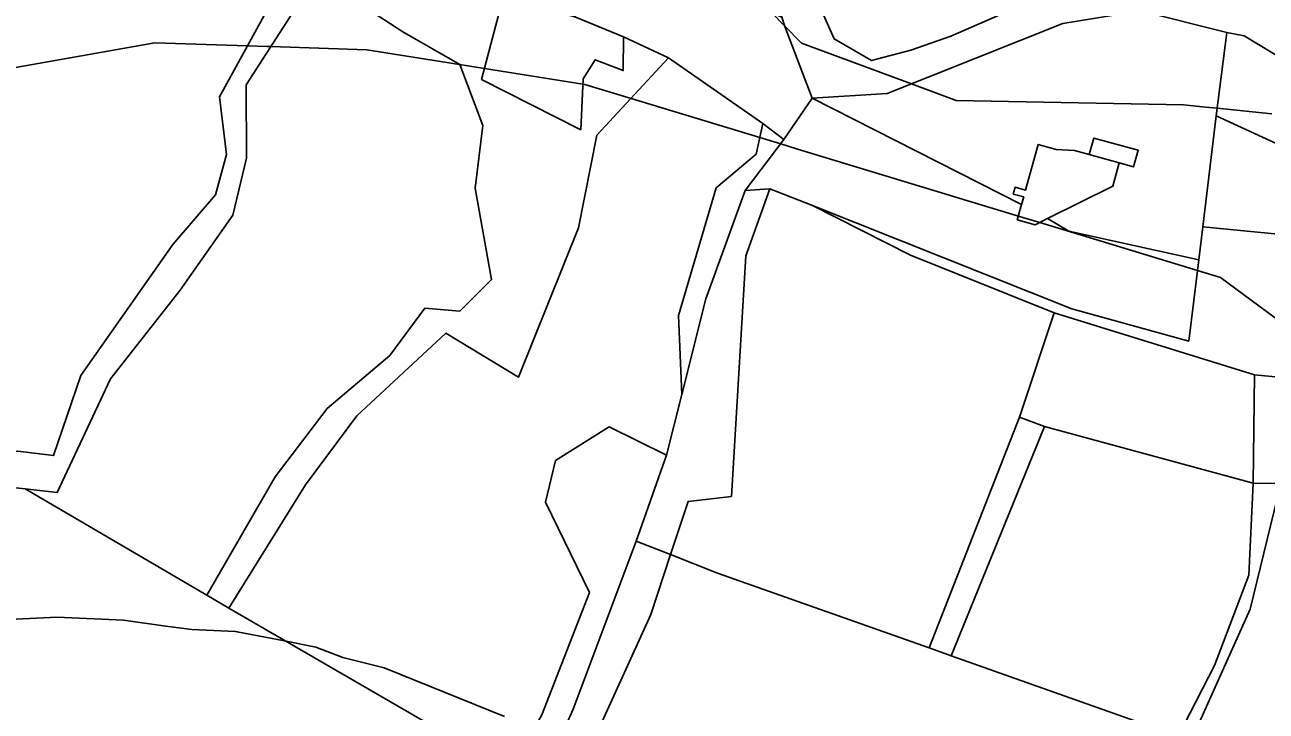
# Model space of a CAD drawing. Extents: x -477304 to -465429, y -1159113 to -1149210.
# Drawn here: x -469844.3 to -469590.9, y -1155940.3 to -1155800.1 of the extents above; entities that cross this region are included whole.
import ezdxf

# ---------------------------------------------------------------- set-up
doc = ezdxf.new("R2010")
doc.units = 0
for name, color, linetype in [('BPEJ_s', 7, 'Continuous'), ('orna_s', 7, 'Continuous'), ('ostatni_s', 7, 'Continuous'), ('PUPFL_s', 7, 'Continuous'), ('trav_porost_s', 7, 'Continuous'), ('voda_s', 7, 'Continuous')]:
    doc.layers.add(name, color=color, linetype=linetype)

msp = doc.modelspace()

# ---------------------------------------------------------------- linework, layer by layer
at = {"layer": 'BPEJ_s'}
for points in [[(-469589.72, -1155818.28), (-469600.88, -1155817.16), (-469603.22, -1155816.93), (-469607.74, -1155816.48), (-469654.18, -1155815.55), (-469663.33, -1155812.16), (-469685.77, -1155803.84), (-469689.21, -1155800.33), (-469691.9, -1155797.57), (-469702.12, -1155787.12), (-469710.72, -1155782.02), (-469717.09, -1155778.25), (-469723.76, -1155774.29), (-469741.63, -1155763.69), (-469744.72, -1155761.86), (-469750.05, -1155758.7), (-469760.9, -1155753.51), (-469786.29, -1155741.38), (-469800.21, -1155734.73), (-469828.08, -1155709.65), (-469829.65, -1155700.65), (-469830.68, -1155694.79), (-469856.69, -1155654.1)], [(-469856.69, -1155654.1), (-469830.68, -1155694.79), (-469829.65, -1155700.65), (-469828.08, -1155709.65), (-469800.21, -1155734.73), (-469786.29, -1155741.38), (-469760.9, -1155753.51), (-469750.05, -1155758.7), (-469744.72, -1155761.86), (-469741.63, -1155763.69), (-469723.76, -1155774.29), (-469717.09, -1155778.25), (-469710.72, -1155782.02), (-469702.12, -1155787.12), (-469691.9, -1155797.57), (-469689.21, -1155800.33), (-469685.77, -1155803.84), (-469663.33, -1155812.16), (-469654.18, -1155815.55), (-469607.74, -1155816.48), (-469603.22, -1155816.93), (-469600.88, -1155817.16), (-469589.72, -1155818.28)], [(-469578.32, -1155867.91), (-469600.22, -1155851.69), (-469604.93, -1155850.26), (-469637.12, -1155840.49), (-469640.55, -1155839.44), (-469641.48, -1155839.16), (-469643.49, -1155838.55), (-469686.75, -1155825.41), (-469690.01, -1155824.42), (-469694.29, -1155823.12), (-469720.56, -1155815.14), (-469730.02, -1155812.27), (-469730.38, -1155812.21), (-469750.47, -1155809.01), (-469755.59, -1155808.2), (-469774.5, -1155805.19), (-469794.1, -1155804.55), (-469794.82, -1155804.53), (-469798.86, -1155804.4), (-469817.76, -1155803.78), (-469857.79, -1155810.85)], [(-469857.79, -1155810.85), (-469817.76, -1155803.78), (-469798.86, -1155804.4), (-469794.82, -1155804.53), (-469794.1, -1155804.55), (-469774.5, -1155805.19), (-469755.59, -1155808.2), (-469750.47, -1155809.01), (-469730.38, -1155812.21), (-469730.02, -1155812.27), (-469720.56, -1155815.14), (-469694.29, -1155823.12), (-469690.01, -1155824.42), (-469686.75, -1155825.41), (-469643.49, -1155838.55), (-469641.48, -1155839.16), (-469640.55, -1155839.44), (-469637.12, -1155840.49), (-469604.93, -1155850.26), (-469600.22, -1155851.69), (-469578.32, -1155867.91)], [(-469927.44, -1155945.35), (-469904.56, -1155936.89), (-469889.46, -1155931.87), (-469878.95, -1155928.38), (-469877.07, -1155927.76), (-469875.25, -1155927.15), (-469872.32, -1155926.18), (-469867.6, -1155924.69), (-469865.61, -1155924.06), (-469850.4, -1155921.73), (-469837.71, -1155921.1), (-469824.19, -1155921.73), (-469815.56, -1155922.91), (-469810.24, -1155923.64), (-469801.34, -1155924.04), (-469800.94, -1155924.06), (-469790.97, -1155926.03), (-469784.88, -1155927.23), (-469779.39, -1155929.34), (-469770.93, -1155931.46), (-469746.41, -1155941.39)], [(-469746.41, -1155941.39), (-469770.93, -1155931.46), (-469779.39, -1155929.34), (-469784.88, -1155927.23), (-469790.97, -1155926.03), (-469800.94, -1155924.06), (-469801.34, -1155924.04), (-469810.24, -1155923.64), (-469815.56, -1155922.91), (-469824.19, -1155921.73), (-469837.71, -1155921.1), (-469850.4, -1155921.73), (-469865.61, -1155924.06), (-469867.6, -1155924.69), (-469872.32, -1155926.18), (-469875.25, -1155927.15), (-469877.07, -1155927.76), (-469878.95, -1155928.38), (-469889.46, -1155931.87), (-469904.56, -1155936.89), (-469927.44, -1155945.35)]]:
    msp.add_lwpolyline(points, dxfattribs=at)
at = {"layer": 'orna_s'}
msp.add_lwpolyline([(-469581.91, -1155872.69), (-469587.9, -1155893.79), (-469593.55, -1155893.71), (-469593.31, -1155871.6)], close=True, dxfattribs=at)
at = {"layer": 'ostatni_s'}
for points in [[(-469606.69, -1155864.7), (-469630.58, -1155858.13), (-469683.48, -1155837.04), (-469692.22, -1155833.6), (-469697.27, -1155833.93), (-469689.34, -1155823.55), (-469683.59, -1155815.12), (-469640.82, -1155836.78), (-469641.7, -1155839.93), (-469638.04, -1155840.95), (-469635.51, -1155839.68), (-469631.16, -1155842.27), (-469604.67, -1155848.14)], [(-469620.88, -1155828.33), (-469627.03, -1155826.62), (-469626.09, -1155823.23), (-469617.03, -1155825.74), (-469617.97, -1155829.14)], [(-469633.77, -1155825.55), (-469630.03, -1155825.79), (-469627.03, -1155826.62), (-469620.88, -1155828.33), (-469622.18, -1155833.03), (-469635.51, -1155839.68), (-469638.04, -1155840.95), (-469641.7, -1155839.93), (-469640.82, -1155836.78), (-469640.4, -1155835.27), (-469642.52, -1155834.69), (-469642.13, -1155833.27), (-469640.01, -1155833.85), (-469637.43, -1155824.54)], [(-469697.14, -1155847.31), (-469700.08, -1155896.45), (-469708.92, -1155897.44), (-469712.51, -1155908.33), (-469719.53, -1155905.59), (-469713.34, -1155888.01), (-469710.22, -1155875.63), (-469705.28, -1155856.05), (-469697.27, -1155833.93), (-469692.22, -1155833.6)], [(-469581.91, -1155872.69), (-469593.31, -1155871.6), (-469634.18, -1155858.96), (-469663.52, -1155847.16), (-469683.48, -1155837.04), (-469630.58, -1155858.13), (-469606.69, -1155864.7), (-469604.67, -1155848.14), (-469603.84, -1155841.38), (-469546.58, -1155846.93), (-469543.28, -1155851.1), (-469552.83, -1155855.17), (-469566.41, -1155860.76), (-469580.41, -1155869.17)], [(-469655.19, -1155928.99), (-469659.7, -1155927.39), (-469641.23, -1155880.27), (-469636.12, -1155882.12)], [(-469794.89, -1156104.65), (-469808.52, -1156100.01), (-469797.16, -1156071.18), (-469787.06, -1156048.36), (-469772.18, -1156020.22), (-469759.24, -1156000.29), (-469732.36, -1155939.88), (-469719.53, -1155905.59), (-469712.51, -1155908.33), (-469716.53, -1155920.52), (-469755.2, -1156005.56), (-469770.37, -1156027.15), (-469784.32, -1156053.27), (-469792.89, -1156072.71), (-469795.8, -1156082.34), (-469782.17, -1156096.46)]]:
    msp.add_lwpolyline(points, close=True, dxfattribs=at)
at = {"layer": 'PUPFL_s'}
msp.add_lwpolyline([(-469689.78, -1155798.55), (-469689.17, -1155800.44), (-469683.59, -1155815.12), (-469689.34, -1155823.55), (-469693.68, -1155820.28), (-469712.92, -1155806.88), (-469722.12, -1155802.59), (-469732.01, -1155798.45), (-469728.23, -1155784.85), (-469727, -1155781.93), (-469724.19, -1155782.68)], close=True, dxfattribs=at)
at = {"layer": 'trav_porost_s'}
for points in [[(-469832.91, -1155871.76), (-469838.45, -1155888.09), (-469845.77, -1155887.18), (-469874.81, -1155892.43), (-469875.59, -1155888.87), (-469877.19, -1155858.46), (-469945.45, -1155860.35), (-469933.36, -1155829.77), (-469931.55, -1155814.07), (-469927.69, -1155803.1), (-469900.26, -1155787.38), (-469869.93, -1155761.1), (-469862.48, -1155750.78), (-469858.16, -1155744), (-469850.66, -1155737.55), (-469808.41, -1155761.67), (-469807.06, -1155762.82), (-469796.81, -1155775.44), (-469789.52, -1155782.04), (-469790.09, -1155788.31), (-469804.54, -1155814.81), (-469803.15, -1155826.57), (-469805.41, -1155834.85), (-469814.08, -1155844.97)], [(-469655.27, -1155802.44), (-469663.47, -1155805.25), (-469671.48, -1155807.4), (-469679.07, -1155802.99), (-469683.26, -1155793.58), (-469665.96, -1155774.47), (-469632.84, -1155791.46), (-469627.36, -1155791.4), (-469636.86, -1155794.32)], [(-469782.56, -1155878.51), (-469793.22, -1155892.41), (-469807.19, -1155916.62), (-469844.24, -1155894.89), (-469837.73, -1155895.61), (-469826.84, -1155872.44), (-469812.59, -1155854.32), (-469801.85, -1155839.02), (-469799.03, -1155827.34), (-469799.15, -1155812.38), (-469784.75, -1155790.04), (-469767.17, -1155801.53), (-469755.54, -1155808.23), (-469750.8, -1155820.66), (-469752.38, -1155833.48), (-469749.04, -1155852.13), (-469755.54, -1155858.58), (-469762.64, -1155857.98), (-469769.77, -1155867.64)], [(-469746.65, -1155794.45), (-469732.01, -1155798.45), (-469722.12, -1155802.59), (-469722.16, -1155809.44), (-469727.85, -1155807.24), (-469730.33, -1155811.12), (-469730.81, -1155821.55), (-469751.06, -1155811.27)], [(-469603.84, -1155841.38), (-469604.67, -1155848.14), (-469631.16, -1155842.27), (-469635.51, -1155839.68), (-469622.18, -1155833.03), (-469620.88, -1155828.33), (-469617.97, -1155829.14), (-469617.03, -1155825.74), (-469626.09, -1155823.23), (-469627.03, -1155826.62), (-469630.03, -1155825.79), (-469633.77, -1155825.55), (-469637.43, -1155824.54), (-469640.01, -1155833.85), (-469642.13, -1155833.27), (-469642.52, -1155834.69), (-469640.4, -1155835.27), (-469640.82, -1155836.78), (-469683.59, -1155815.12), (-469668.29, -1155814.14), (-469632.41, -1155799.83), (-469616.57, -1155797.22), (-469598.94, -1155801.66), (-469601.08, -1155818.72)], [(-469595.37, -1155802.33), (-469583.67, -1155809.46), (-469578.08, -1155809.61), (-469565.63, -1155816.84), (-469567.56, -1155834.13), (-469601.08, -1155818.72), (-469598.94, -1155801.66)], [(-469758.38, -1155863.11), (-469743.5, -1155872.07), (-469731.31, -1155841.57), (-469727.51, -1155822.66), (-469712.92, -1155806.88), (-469693.68, -1155820.28), (-469695.03, -1155826.54), (-469703.16, -1155833.43), (-469710.87, -1155859.45), (-469710.22, -1155875.63), (-469713.34, -1155888.01), (-469725.01, -1155882.24), (-469736.01, -1155889.11), (-469738.03, -1155897.64), (-469729.05, -1155916.09), (-469738.76, -1155941.02), (-469745.2, -1155952.57), (-469802.66, -1155919.25), (-469787.01, -1155894.09), (-469776.54, -1155879.95)], [(-469601.08, -1155818.72), (-469567.56, -1155834.13), (-469565.63, -1155816.84), (-469551.15, -1155820.19), (-469549.01, -1155838.72), (-469548.54, -1155842.84), (-469546.58, -1155846.93), (-469603.84, -1155841.38)], [(-469697.27, -1155833.93), (-469705.28, -1155856.05), (-469710.22, -1155875.63), (-469710.87, -1155859.45), (-469703.16, -1155833.43), (-469695.03, -1155826.54), (-469693.68, -1155820.28), (-469689.34, -1155823.55)], [(-469702.9, -1155912.09), (-469712.51, -1155908.33), (-469708.92, -1155897.44), (-469700.08, -1155896.45), (-469697.14, -1155847.31), (-469692.22, -1155833.6), (-469683.48, -1155837.04), (-469663.52, -1155847.16), (-469634.18, -1155858.96), (-469641.23, -1155880.27), (-469659.7, -1155927.39)], [(-469636.12, -1155882.12), (-469641.23, -1155880.27), (-469634.18, -1155858.96), (-469593.31, -1155871.6), (-469593.55, -1155893.71)], [(-469750.8, -1155962.61), (-469745.2, -1155952.57), (-469738.76, -1155941.02), (-469729.05, -1155916.09), (-469738.03, -1155897.64), (-469736.01, -1155889.11), (-469725.01, -1155882.24), (-469713.34, -1155888.01), (-469719.53, -1155905.59), (-469732.36, -1155939.88), (-469759.24, -1156000.29), (-469765.29, -1155996.96)], [(-469655.19, -1155928.99), (-469636.12, -1155882.12), (-469593.55, -1155893.71), (-469594.44, -1155912.52), (-469601.42, -1155930.98), (-469608.89, -1155945.38)], [(-469623.75, -1156001.16), (-469651.27, -1156063.83), (-469665.65, -1156097.23), (-469670.05, -1156095.52), (-469653.87, -1156057.65), (-469648.53, -1156042.86), (-469637.93, -1156022.57), (-469621.94, -1155990.63), (-469617.22, -1155966.87), (-469608.89, -1155945.38), (-469601.42, -1155930.98), (-469594.44, -1155912.52), (-469593.55, -1155893.71), (-469587.9, -1155893.79), (-469594.14, -1155919.44), (-469608.43, -1155951.34), (-469619.26, -1155992.28)], [(-469665.65, -1156097.23), (-469651.27, -1156063.83), (-469623.75, -1156001.16), (-469619.26, -1155992.28), (-469608.43, -1155951.34), (-469594.14, -1155919.44), (-469587.9, -1155893.79), (-469585.34, -1155894.74), (-469543.01, -1155910.19), (-469538.19, -1155912.28), (-469543.95, -1155928.15), (-469555.66, -1155952.63), (-469561.7, -1155967.66), (-469570.64, -1155998.5), (-469577.56, -1156020.89), (-469587.5, -1156037.8), (-469592.16, -1156055.24), (-469600.6, -1156075.2), (-469611.04, -1156088.01), (-469628.8, -1156085.58), (-469640.65, -1156088.8), (-469662.61, -1156098.48)], [(-469791.5, -1155984.43), (-469820.46, -1155965.05), (-469824.25, -1155958.14), (-469841.26, -1155951.09), (-469851.66, -1155949.38), (-469866.46, -1155953.64), (-469877.19, -1155921.3), (-469891.32, -1155906.38), (-469873.51, -1155899.03), (-469846.83, -1155894.6), (-469844.24, -1155894.89), (-469807.19, -1155916.62), (-469802.66, -1155919.25), (-469745.2, -1155952.57), (-469750.8, -1155962.61), (-469765.29, -1155996.96)], [(-469659.7, -1155927.39), (-469655.19, -1155928.99), (-469608.89, -1155945.38), (-469617.22, -1155966.87), (-469621.94, -1155990.63), (-469637.93, -1156022.57), (-469648.53, -1156042.86), (-469653.87, -1156057.65), (-469670.05, -1156095.52), (-469690.86, -1156130.17), (-469742.58, -1156098), (-469784.32, -1156053.27), (-469770.37, -1156027.15), (-469755.2, -1156005.56), (-469716.53, -1155920.52), (-469712.51, -1155908.33), (-469702.9, -1155912.09)]]:
    msp.add_lwpolyline(points, close=True, dxfattribs=at)
for points in [[(-469746.65, -1155794.45), (-469751.06, -1155811.27), (-469730.81, -1155821.55), (-469730.33, -1155811.12), (-469727.85, -1155807.24), (-469722.16, -1155809.44), (-469722.12, -1155802.59), (-469712.92, -1155806.88), (-469727.51, -1155822.66), (-469731.31, -1155841.57), (-469743.5, -1155872.07), (-469758.38, -1155863.11), (-469776.54, -1155879.95), (-469787.01, -1155894.09), (-469802.66, -1155919.25), (-469807.19, -1155916.62), (-469793.22, -1155892.41), (-469782.56, -1155878.51), (-469769.77, -1155867.64), (-469762.64, -1155857.98), (-469755.54, -1155858.58), (-469749.04, -1155852.13), (-469752.38, -1155833.48), (-469750.8, -1155820.66), (-469755.54, -1155808.23), (-469767.17, -1155801.53), (-469784.75, -1155790.04), (-469799.15, -1155812.38), (-469799.03, -1155827.34), (-469801.85, -1155839.02), (-469812.59, -1155854.32), (-469826.84, -1155872.44), (-469837.73, -1155895.61), (-469844.24, -1155894.89), (-469846.83, -1155894.6)], [(-469845.77, -1155887.18), (-469838.45, -1155888.09), (-469832.91, -1155871.76), (-469814.08, -1155844.97), (-469805.41, -1155834.85), (-469803.15, -1155826.57), (-469804.54, -1155814.81), (-469790.09, -1155788.31)]]:
    msp.add_lwpolyline(points, dxfattribs=at)
at = {"layer": 'voda_s'}
for points in [[(-469583.67, -1155809.46), (-469595.37, -1155802.33), (-469598.94, -1155801.66), (-469616.57, -1155797.22), (-469632.41, -1155799.83), (-469668.29, -1155814.14), (-469683.59, -1155815.12), (-469689.17, -1155800.44), (-469689.78, -1155798.55), (-469700.28, -1155765.51), (-469711.15, -1155760.59), (-469724.66, -1155757.38), (-469729.48, -1155756.12), (-469736.69, -1155754.22), (-469738.99, -1155753.61), (-469740.3, -1155753.6), (-469763.92, -1155753.5), (-469776.25, -1155750.2), (-469782.2, -1155746.26), (-469807.35, -1155716.26), (-469825.79, -1155696.74), (-469839.42, -1155679.74), (-469844.39, -1155661.55)], [(-469683.26, -1155793.58), (-469679.07, -1155802.99), (-469671.48, -1155807.4), (-469663.47, -1155805.25), (-469655.27, -1155802.44), (-469636.86, -1155794.32)]]:
    msp.add_lwpolyline(points, dxfattribs=at)

doc.saveas('drawing.dxf')
